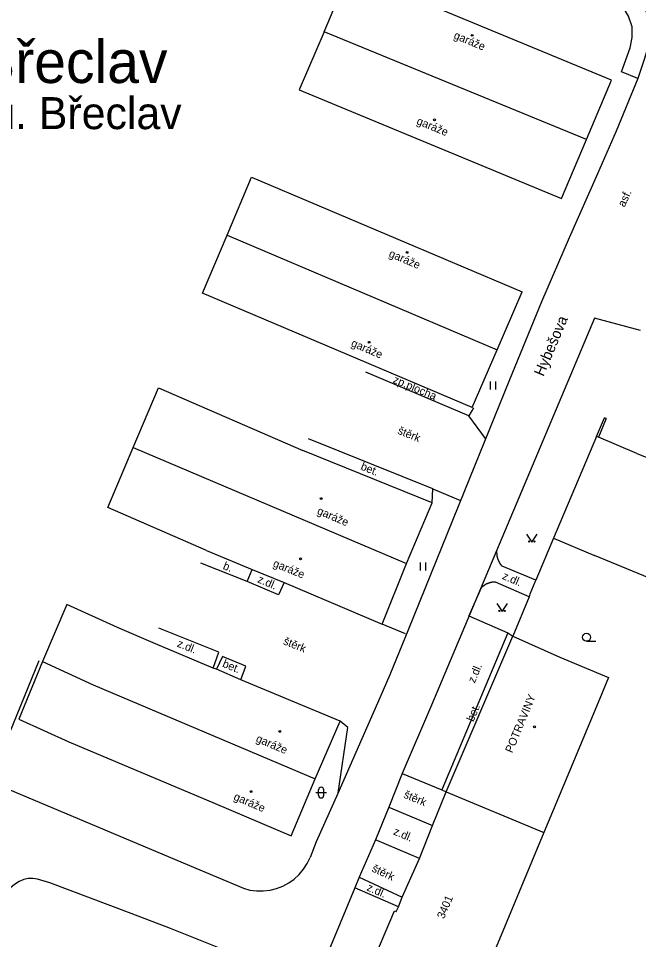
# Model space of a CAD drawing. Extents: x -584400 to -581602, y -1210894 to -1208793.
# Drawn here: x -582441.5 to -582383.4, y -1210155.9 to -1210069.5 of the extents above; entities that cross this region are included whole.
import ezdxf

# ---------------------------------------------------------------- set-up
doc = ezdxf.new("R2010")
doc.units = 0
for name, color, linetype in [('BUDOVY_MĚŘ', 7, 'Continuous'), ('BUDOVY_NEMĚŘ', 7, 'Continuous'), ('NÁZEV_K_Ú', 7, 'Continuous'), ('NÁZVY_SÍDEL_JEDNOTKY', 7, 'Continuous'), ('NÁZVY_ULIC_TOK_SMĚR', 7, 'Continuous'), ('POMOC_POPIS', 7, 'Continuous'), ('ROZHRANÍ_PLOCH', 7, 'Continuous'), ('ZN_BUDOV', 7, 'Continuous'), ('ZN_DOPLŇKOVÉ', 7, 'Continuous'), ('ZN_KULTUR', 7, 'Continuous'), ('Č_POPIS_EVID', 7, 'Continuous')]:
    doc.layers.add(name, color=color, linetype=linetype)

msp = doc.modelspace()

# ---------------------------------------------------------------- linework, layer by layer
at = {"layer": 'BUDOVY_MĚŘ'}
for points in [[(-582388.27, -1210080.87), (-582385.93, -1210075.32), (-582410.48, -1210065.14)], [(-582390.6, -1210086.41), (-582388.27, -1210080.87)], [(-582396.64, -1210100.58), (-582394.3, -1210095.17)], [(-582398.98, -1210105.99), (-582396.64, -1210100.58)], [(-582430.73, -1210109.76), (-582428.36, -1210104.16), (-582414.84, -1210110.02)], [(-582387.33, -1210108.71), (-582391.36, -1210118.26)], [(-582387.15, -1210108.79), (-582387.33, -1210108.71)], [(-582383.54, -1210110.3), (-582387.15, -1210108.79)], [(-582423.88, -1210119.39), (-582433.11, -1210115.37), (-582430.73, -1210109.76), (-582405.14, -1210120.62)], [(-582402.74, -1210114.94), (-582414.84, -1210110.02)], [(-582383.54, -1210110.3), (-582376.37, -1210113.14)], [(-582405.14, -1210120.62), (-582402.74, -1210114.94)], [(-582391.36, -1210118.26), (-582387.5, -1210119.87)], [(-582423.88, -1210119.39), (-582419.58, -1210121.19), (-582416.59, -1210122.41), (-582407.42, -1210126.29)], [(-582372.58, -1210126.03), (-582387.5, -1210119.87)], [(-582407.42, -1210126.29), (-582405.14, -1210120.62)], [(-582428.65, -1210128.16), (-582432.22, -1210126.62), (-582436.97, -1210124.47), (-582439.23, -1210129.79), (-582434.49, -1210131.98), (-582413.68, -1210140.79)], [(-582411.35, -1210135.41), (-582420.66, -1210131.53), (-582422.95, -1210130.51), (-582423.26, -1210130.44), (-582428.65, -1210128.16)], [(-582401.42, -1210142.02), (-582395.17, -1210127.44)], [(-582395.17, -1210127.44), (-582390.76, -1210129.4)], [(-582439.23, -1210129.79), (-582441.47, -1210135.2), (-582436.76, -1210137.34), (-582423.07, -1210143.1)], [(-582390.76, -1210129.4), (-582386.2, -1210131.31), (-582387.18, -1210133.65), (-582391.44, -1210143.9), (-582392.25, -1210145.84), (-582396.88, -1210156.94), (-582396.7, -1210157.02), (-582400.53, -1210165.91)], [(-582413.68, -1210140.79), (-582411.35, -1210135.41)], [(-582415.95, -1210146.15), (-582413.68, -1210140.79)], [(-582406.09, -1210153.24), (-582405.87, -1210152.81), (-582405.54, -1210151.9), (-582403.92, -1210148.27), (-582402.68, -1210145.17), (-582401.42, -1210142.02)], [(-582401.42, -1210142.02), (-582392.25, -1210145.84)], [(-582423.07, -1210143.1), (-582415.95, -1210146.15)], [(-582410.09, -1210162.22), (-582406.27, -1210153.16)], [(-582406.27, -1210153.16), (-582406.09, -1210153.24)]]:
    msp.add_lwpolyline(points, dxfattribs=at)
at = {"layer": 'BUDOVY_NEMĚŘ'}
for points in [[(-582412.86, -1210070.8), (-582410.48, -1210065.14)], [(-582412.86, -1210070.8), (-582415.2, -1210076.23), (-582390.6, -1210086.41)], [(-582388.27, -1210080.87), (-582412.86, -1210070.8)], [(-582421.94, -1210089.85), (-582419.64, -1210084.42), (-582394.3, -1210095.17)], [(-582398.98, -1210105.99), (-582424.25, -1210095.29), (-582421.94, -1210089.85)], [(-582421.94, -1210089.85), (-582396.64, -1210100.58)]]:
    msp.add_lwpolyline(points, dxfattribs=at)
at = {"layer": 'ROZHRANÍ_PLOCH'}
for points in [[(-582411.02, -1210050.39), (-582390.83, -1210062.64), (-582385.16, -1210066.13), (-582384.54, -1210066.56), (-582383.97, -1210067.05), (-582383.46, -1210067.6), (-582383.19, -1210067.95), (-582382.88, -1210068.44), (-582382.64, -1210068.97), (-582382.47, -1210069.53), (-582382.41, -1210069.88), (-582382.35, -1210070.59), (-582382.4, -1210071.54), (-582382.54, -1210072.35), (-582382.85, -1210073.38), (-582383.44, -1210075.16)], [(-582383.44, -1210075.16), (-582384.98, -1210074.54), (-582384.16, -1210072.29), (-582383.97, -1210071.33), (-582384, -1210070.32), (-582384.33, -1210069.31), (-582384.83, -1210068.47), (-582385.62, -1210067.79), (-582398.45, -1210060)], [(-582383.44, -1210075.16), (-582385.49, -1210080.11), (-582387.24, -1210084.11), (-582389.89, -1210090.09), (-582392.47, -1210096.1), (-582395.49, -1210103.41), (-582399.23, -1210112.66), (-582404.93, -1210126.78), (-582406.7, -1210131.05), (-582407.62, -1210133.2), (-582411.57, -1210142.18), (-582413.59, -1210146.71), (-582414.17, -1210148.17)], [(-582383.22, -1210098.77), (-582387.52, -1210097.64), (-582402.79, -1210133.89)], [(-582398.86, -1210106.04), (-582399.28, -1210106.78), (-582408.94, -1210102.68)], [(-582397.74, -1210108.9), (-582399.28, -1210106.78)], [(-582402.74, -1210114.94), (-582402.65, -1210113.63), (-582414.3, -1210108.95)], [(-582402.65, -1210113.63), (-582400.07, -1210114.73)], [(-582396.17, -1210120.88), (-582396.18, -1210120.87), (-582396.19, -1210120.86), (-582396.2, -1210120.84), (-582396.21, -1210120.83), (-582396.22, -1210120.82), (-582396.23, -1210120.81), (-582396.24, -1210120.8), (-582396.24, -1210120.78), (-582396.25, -1210120.77), (-582396.26, -1210120.76), (-582396.27, -1210120.75), (-582396.28, -1210120.74), (-582396.29, -1210120.72), (-582396.3, -1210120.71), (-582396.31, -1210120.7), (-582396.31, -1210120.69), (-582396.32, -1210120.67), (-582396.33, -1210120.66), (-582396.34, -1210120.65), (-582396.35, -1210120.63), (-582396.35, -1210120.62), (-582396.36, -1210120.61), (-582396.37, -1210120.6), (-582396.38, -1210120.58), (-582396.38, -1210120.57), (-582396.39, -1210120.56), (-582396.4, -1210120.54), (-582396.41, -1210120.53), (-582396.41, -1210120.52), (-582396.42, -1210120.5), (-582396.43, -1210120.49), (-582396.43, -1210120.48), (-582396.44, -1210120.46), (-582396.45, -1210120.45), (-582396.45, -1210120.44), (-582396.46, -1210120.42), (-582396.47, -1210120.41), (-582396.47, -1210120.39), (-582396.48, -1210120.38), (-582396.49, -1210120.37), (-582396.49, -1210120.35), (-582396.5, -1210120.34), (-582396.5, -1210120.33), (-582396.51, -1210120.31), (-582396.51, -1210120.3), (-582396.52, -1210120.28), (-582396.53, -1210120.27), (-582396.53, -1210120.26), (-582396.54, -1210120.24), (-582396.54, -1210120.23), (-582396.55, -1210120.21), (-582396.55, -1210120.2), (-582396.56, -1210120.18), (-582396.56, -1210120.17), (-582396.56, -1210120.15), (-582396.57, -1210120.14), (-582396.57, -1210120.13), (-582396.58, -1210120.11), (-582396.58, -1210120.1), (-582396.59, -1210120.08), (-582396.59, -1210120.07), (-582396.59, -1210120.05), (-582396.6, -1210120.04), (-582396.6, -1210120.02), (-582396.6, -1210120.01), (-582396.61, -1210119.99), (-582396.61, -1210119.98), (-582396.61, -1210119.97), (-582396.62, -1210119.95), (-582396.62, -1210119.94), (-582396.62, -1210119.92), (-582396.63, -1210119.91), (-582396.63, -1210119.89), (-582396.63, -1210119.88), (-582396.63, -1210119.86), (-582396.64, -1210119.85), (-582396.64, -1210119.83), (-582396.64, -1210119.82), (-582396.64, -1210119.8), (-582396.64, -1210119.79), (-582396.65, -1210119.77), (-582396.65, -1210119.76), (-582396.65, -1210119.74), (-582396.65, -1210119.73), (-582396.65, -1210119.71), (-582396.65, -1210119.7), (-582396.65, -1210119.68), (-582396.66, -1210119.67), (-582396.66, -1210119.65), (-582396.66, -1210119.64), (-582396.66, -1210119.62), (-582396.66, -1210119.61), (-582396.66, -1210119.59), (-582396.66, -1210119.58), (-582396.66, -1210119.56), (-582396.66, -1210119.55), (-582396.66, -1210119.53), (-582396.66, -1210119.52), (-582396.66, -1210119.5)], [(-582416.59, -1210122.41), (-582417.14, -1210123.55), (-582420.05, -1210122.31), (-582424.4, -1210120.59)], [(-582420.05, -1210122.31), (-582419.58, -1210121.19)], [(-582393.01, -1210122.17), (-582396.17, -1210120.88)], [(-582398.12, -1210122.89), (-582399.28, -1210125.53), (-582395.64, -1210127.12), (-582395.17, -1210127.44)], [(-582396.78, -1210122.36), (-582396.79, -1210122.36), (-582396.81, -1210122.36), (-582396.82, -1210122.36), (-582396.84, -1210122.36), (-582396.85, -1210122.36), (-582396.87, -1210122.36), (-582396.88, -1210122.36), (-582396.9, -1210122.36), (-582396.91, -1210122.36), (-582396.93, -1210122.36), (-582396.94, -1210122.36), (-582396.96, -1210122.37), (-582396.97, -1210122.37), (-582396.99, -1210122.37), (-582397, -1210122.37), (-582397.02, -1210122.37), (-582397.03, -1210122.37), (-582397.05, -1210122.37), (-582397.06, -1210122.38), (-582397.08, -1210122.38), (-582397.09, -1210122.38), (-582397.11, -1210122.38), (-582397.12, -1210122.38), (-582397.14, -1210122.39), (-582397.15, -1210122.39), (-582397.17, -1210122.39), (-582397.18, -1210122.4), (-582397.2, -1210122.4), (-582397.21, -1210122.4), (-582397.22, -1210122.4), (-582397.24, -1210122.41), (-582397.25, -1210122.41), (-582397.27, -1210122.42), (-582397.28, -1210122.42), (-582397.3, -1210122.42), (-582397.31, -1210122.43), (-582397.33, -1210122.43), (-582397.34, -1210122.43), (-582397.36, -1210122.44), (-582397.37, -1210122.44), (-582397.38, -1210122.45), (-582397.4, -1210122.45), (-582397.41, -1210122.46), (-582397.43, -1210122.46), (-582397.44, -1210122.47), (-582397.45, -1210122.47), (-582397.47, -1210122.48), (-582397.48, -1210122.48), (-582397.5, -1210122.49), (-582397.51, -1210122.49), (-582397.52, -1210122.5), (-582397.54, -1210122.5), (-582397.55, -1210122.51), (-582397.57, -1210122.52), (-582397.58, -1210122.52), (-582397.59, -1210122.53), (-582397.61, -1210122.53), (-582397.62, -1210122.54), (-582397.63, -1210122.55), (-582397.65, -1210122.55), (-582397.66, -1210122.56), (-582397.67, -1210122.57), (-582397.69, -1210122.57), (-582397.7, -1210122.58), (-582397.71, -1210122.59), (-582397.73, -1210122.6), (-582397.74, -1210122.6), (-582397.75, -1210122.61), (-582397.76, -1210122.62), (-582397.78, -1210122.63), (-582397.79, -1210122.63), (-582397.8, -1210122.64), (-582397.82, -1210122.65), (-582397.83, -1210122.66), (-582397.84, -1210122.67), (-582397.85, -1210122.67), (-582397.87, -1210122.68), (-582397.88, -1210122.69), (-582397.89, -1210122.7), (-582397.9, -1210122.71), (-582397.91, -1210122.72), (-582397.93, -1210122.73), (-582397.94, -1210122.73), (-582397.95, -1210122.74), (-582397.96, -1210122.75), (-582397.97, -1210122.76), (-582397.99, -1210122.77), (-582398, -1210122.78), (-582398.01, -1210122.79), (-582398.02, -1210122.8), (-582398.03, -1210122.81), (-582398.04, -1210122.82), (-582398.05, -1210122.83), (-582398.07, -1210122.84), (-582398.08, -1210122.85), (-582398.09, -1210122.86), (-582398.1, -1210122.87), (-582398.11, -1210122.88), (-582398.12, -1210122.89)], [(-582393.65, -1210123.73), (-582396.78, -1210122.36)], [(-582405.23, -1210127.21), (-582407.42, -1210126.29)], [(-582423.26, -1210130.44), (-582422.72, -1210128.93), (-582428.34, -1210126.68)], [(-582395.64, -1210127.12), (-582401.83, -1210141.84)], [(-582420.66, -1210131.53), (-582420.18, -1210130.24), (-582422.36, -1210129.34), (-582422.95, -1210130.51)], [(-582402.79, -1210133.89), (-582405.53, -1210140.31)], [(-582411.52, -1210142.1), (-582410.64, -1210135.98), (-582411.35, -1210135.41)], [(-582451.16, -1210138.1), (-582441.33, -1210142.24), (-582425.47, -1210148.92)], [(-582405.53, -1210140.31), (-582406.8, -1210143.44)], [(-582405.53, -1210140.31), (-582401.83, -1210141.84)], [(-582401.83, -1210141.84), (-582401.42, -1210142.02)], [(-582406.8, -1210143.44), (-582408.05, -1210146.52)], [(-582406.8, -1210143.44), (-582402.68, -1210145.17)], [(-582413.59, -1210146.71), (-582414.17, -1210148.17)], [(-582408.05, -1210146.52), (-582409.56, -1210150.03)], [(-582403.92, -1210148.27), (-582408.05, -1210146.52)], [(-582420.42, -1210151.05), (-582419.81, -1210151.22), (-582419.18, -1210151.3), (-582418.55, -1210151.31), (-582417.92, -1210151.24), (-582417.31, -1210151.08), (-582416.72, -1210150.86), (-582416.16, -1210150.56), (-582415.65, -1210150.19), (-582415.18, -1210149.76), (-582414.78, -1210149.27), (-582414.44, -1210148.74), (-582414.17, -1210148.17)], [(-582425.47, -1210148.92), (-582420.42, -1210151.05)], [(-582420.99, -1210157.33), (-582427.25, -1210154.84), (-582430.92, -1210153.42), (-582438.55, -1210150.56), (-582439.71, -1210150.2), (-582440.14, -1210150.13), (-582440.57, -1210150.14), (-582441, -1210150.23), (-582441.42, -1210150.41), (-582441.85, -1210150.69), (-582442.24, -1210151.03), (-582442.57, -1210151.43), (-582442.84, -1210151.89), (-582443.46, -1210153.26), (-582449.9, -1210168.58)], [(-582409.56, -1210150.03), (-582409.98, -1210151.02)], [(-582409.56, -1210150.03), (-582405.54, -1210151.9)], [(-582409.98, -1210151.02), (-582414.63, -1210162.24)], [(-582405.87, -1210152.81), (-582409.98, -1210151.02)]]:
    msp.add_lwpolyline(points, dxfattribs=at)
at = {"layer": 'ZN_BUDOV'}
for centre in [(-582398.97, -1210071.12), (-582402.5, -1210079.04), (-582405.08, -1210091.46), (-582408.62, -1210099.89), (-582413.13, -1210114.54), (-582415.05, -1210120.19), (-582393.14, -1210135.93), (-582417.01, -1210136.35), (-582419.7, -1210142)]:
    msp.add_circle(centre, 0.0875, dxfattribs=at)
at = {"layer": 'ZN_DOPLŇKOVÉ'}
for points in [[(-582387.33, -1210108.71), (-582386.59, -1210106.96)], [(-582386.41, -1210107.04), (-582387.15, -1210108.79)], [(-582386.41, -1210107.04), (-582386.59, -1210106.96)], [(-582391.36, -1210118.26), (-582393.01, -1210122.17), (-582393.11, -1210122.37)], [(-582393.11, -1210122.37), (-582393.56, -1210123.48)], [(-582393.56, -1210123.48), (-582393.65, -1210123.73), (-582395.17, -1210127.44)], [(-582449.27, -1210135.46), (-582443, -1210138.16), (-582439.54, -1210129.72)]]:
    msp.add_lwpolyline(points, dxfattribs=at)
at = {"layer": 'ZN_KULTUR'}
for p, q in [((-582397.27, -1210104.325), (-582397.27, -1210103.575)), ((-582396.77, -1210104.325), (-582396.77, -1210103.575)), ((-582403.82, -1210121.275), (-582403.82, -1210120.525)), ((-582403.32, -1210121.275), (-582403.32, -1210120.525)), ((-582388.26, -1210127.905), (-582387.385, -1210127.905)), ((-582413.38, -1210142.34), (-582413.38, -1210141.84)), ((-582412.88, -1210142.34), (-582412.88, -1210141.84)), ((-582413.63, -1210142.09), (-582412.63, -1210142.09))]:
    msp.add_line(p, q, dxfattribs=at)
for points in [[(-582393.88, -1210117.86), (-582393.38, -1210118.61), (-582392.88, -1210117.86)], [(-582396.68, -1210124.36), (-582396.18, -1210125.11), (-582395.68, -1210124.36)]]:
    msp.add_lwpolyline(points, dxfattribs=at)
for centre, radius in [((-582393.63, -1210118.56), 0.05), ((-582393.13, -1210118.56), 0.05), ((-582396.43, -1210125.06), 0.05), ((-582395.93, -1210125.06), 0.05), ((-582388.26, -1210127.53), 0.375)]:
    msp.add_circle(centre, radius, dxfattribs=at)
for centre, start, end in [((-582413.13, -1210141.84), 0, 179.99999), ((-582413.13, -1210142.34), 179.99999, 359.99999)]:
    msp.add_arc(centre, 0.25, start, end, dxfattribs=at)

# ---------------------------------------------------------------- texts
at = {"layer": 'NÁZEV_K_Ú'}
msp.add_text('k.ú. Břeclav', height=3, dxfattribs=at).set_placement((-582447.16, -1210079.91))
at = {"layer": 'NÁZVY_SÍDEL_JEDNOTKY'}
msp.add_text('Břeclav', height=4, dxfattribs=at).set_placement((-582445.36, -1210075.59))
at = {"layer": 'NÁZVY_ULIC_TOK_SMĚR'}
msp.add_text('Hybešova', height=1, rotation=67.15719, dxfattribs=at).set_placement((-582392.3, -1210103.15))
at = {"layer": 'POMOC_POPIS'}
for s, rotation, p in [('garáže', 337.47799, (-582400.77, -1210071.39)), ('garáže', 337.73009, (-582404.25, -1210079.42)), ('asf.', 65.24998, (-582384.7, -1210087.27)), ('garáže', 337.01767, (-582406.85, -1210091.84)), ('garáže', 337.01635, (-582410.39, -1210100.23)), ('zp.plocha', 337.00214, (-582406.46, -1210103.65)), ('štěrk', 338.11385, (-582406.02, -1210108.44)), ('bet.', 337.87275, (-582409.49, -1210111.79)), ('garáže', 336.98209, (-582413.57, -1210115.95)), ('b.', 338.42606, (-582422.39, -1210121.12)), ('garáže', 337.80325, (-582417.7, -1210120.88)), ('z.dl.', 336.92033, (-582419.16, -1210122.36)), ('z.dl.', 336.361, (-582396.22, -1210122.04)), ('z.dl.', 338.181, (-582426.69, -1210128.39)), ('štěrk', 338.181, (-582416.74, -1210128.17)), ('bet.', 337.56702, (-582422.44, -1210130.28)), ('z.dl.', 67.19248, (-582398.74, -1210131.88)), ('POTRAVINY', 67.42602, (-582395.23, -1210138.43)), ('bet.', 66.79668, (-582398.86, -1210135.5)), ('garáže', 336.82069, (-582419.3, -1210137.29)), ('štěrk', 337.22233, (-582405.46, -1210142.54)), ('garáže', 336.81112, (-582421.39, -1210142.73)), ('z.dl.', 337.03624, (-582406.43, -1210145.99)), ('štěrk', 335.05334, (-582408.44, -1210149.45)), ('z.dl.', 336.46574, (-582408.92, -1210151.23))]:
    msp.add_text(s, height=0.75, rotation=rotation, dxfattribs=at).set_placement(p)
at = {"layer": 'Č_POPIS_EVID'}
msp.add_text('3401', height=0.75, rotation=67.13799, dxfattribs=at).set_placement((-582401.62, -1210153.98))

doc.saveas('drawing.dxf')
